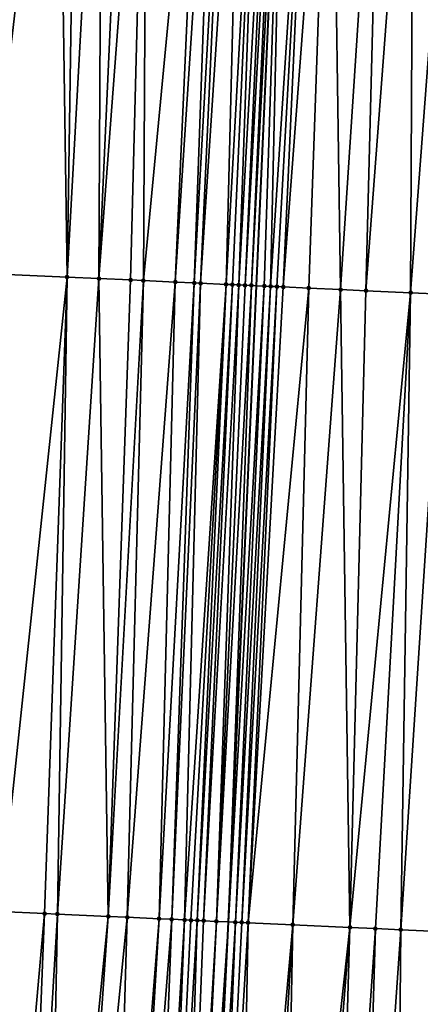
# Model space of a CAD drawing. Header units: feet. Extents: x 2004186 to 2014793, y 836912 to 864902.
# Tile 298 of 974: x 2010725 to 2010737, y 845659 to 845690. Entities that reach past the tile are written whole.
import ezdxf

# ---------------------------------------------------------------- set-up
doc = ezdxf.new("R2010")
doc.units = ezdxf.units.FT
doc.header["$LTSCALE"] = 100
doc.header["$MEASUREMENT"] = 0
for name, color, linetype, lineweight in [('GPL_Skip Line', 2, 'Continuous', 40), ('Road Shots', 4, 'Continuous', 200), ('Road X-Section', 30, 'Continuous', 13)]:
    doc.layers.add(name, color=color, linetype=linetype, lineweight=lineweight)
doc.layers.add('I-77 SB_MM21-27-Surface-TIN', color=7, linetype='Continuous')

msp = doc.modelspace()

# ---------------------------------------------------------------- linework, layer by layer
at = {"layer": 'GPL_Skip Line'}
msp.add_polyline3d([(2010720.8504467, 845482.1082827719, 423.452665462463), (2010722.03700371, 845502.0505677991, 423.5822297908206), (2010723.18372702, 845522.016981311, 423.7154818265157), (2010724.330414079, 845541.9827636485, 423.8867341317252), (2010725.483367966, 845561.9555772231, 424.0444774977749), (2010726.651727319, 845581.9317195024, 424.1874303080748), (2010727.828989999, 845601.896117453, 424.3596756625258), (2010729.006278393, 845621.8609514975, 424.4757996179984), (2010730.11752413, 845641.7574909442, 424.6070502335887), (2010731.081970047, 845661.6407535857, 424.7523510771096), (2010731.966562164, 845681.6201051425, 424.8907261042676), (2010732.851164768, 845701.5996935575, 425.0427849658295), (2010733.673271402, 845721.480728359, 425.1797850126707), (2010734.369297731, 845741.3621570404, 425.2682750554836), (2010735.00175465, 845761.3516280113, 425.4473056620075), (2010735.63421341, 845781.3411571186, 425.6421618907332)], dxfattribs=at)
at = {"layer": 'I-77 SB_MM21-27-Surface-TIN', "color": 128, "linetype": 'ByBlock', "lineweight": -2}
for points in [[(2010723.41334816, 845682.0091961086, 424.6602802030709), (2010725.316739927, 845701.9426299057, 424.8213835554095), (2010724.517569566, 845701.9790551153, 424.7919211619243)], [(2010723.41334816, 845682.0091961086, 424.6602802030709), (2010725.716325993, 845701.9244368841, 424.833779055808), (2010725.316739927, 845701.9426299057, 424.8213835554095)], [(2010726.01066345, 845681.8910708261, 424.7268309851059), (2010725.716325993, 845701.9244368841, 424.833779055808), (2010723.41334816, 845682.0091961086, 424.6602802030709)], [(2010726.01066345, 845681.8910708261, 424.7268309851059), (2010726.315706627, 845701.8971812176, 424.8483330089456), (2010725.716325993, 845701.9244368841, 424.833779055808)], [(2010726.01066345, 845681.8910708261, 424.7268309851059), (2010727.114880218, 845701.8608273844, 424.8692822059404), (2010726.315706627, 845701.8971812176, 424.8483330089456)], [(2010727.009631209, 845681.8456455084, 424.7515155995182), (2010727.114880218, 845701.8608273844, 424.8692822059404), (2010726.01066345, 845681.8910708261, 424.7268309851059)], [(2010727.009631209, 845681.8456455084, 424.7515155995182), (2010727.91405301, 845701.8244558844, 424.8923385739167), (2010727.114880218, 845701.8608273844, 424.8692822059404)], [(2010727.009631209, 845681.8456455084, 424.7515155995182), (2010728.513430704, 845701.7971352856, 424.9146371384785), (2010727.91405301, 845701.8244558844, 424.8923385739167)], [(2010728.008596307, 845681.8001614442, 424.7833584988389), (2010728.513430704, 845701.7971352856, 424.9146371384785), (2010727.009631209, 845681.8456455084, 424.7515155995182)], [(2010728.408183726, 845681.78199829, 424.7923827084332), (2010728.513430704, 845701.7971352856, 424.9146371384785), (2010728.008596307, 845681.8001614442, 424.7833584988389)], [(2010728.408183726, 845681.78199829, 424.7923827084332), (2010730.31156846, 845701.7152767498, 424.9692167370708), (2010728.513430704, 845701.7971352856, 424.9146371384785)], [(2010729.407150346, 845681.7365478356, 424.8201302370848), (2010730.31156846, 845701.7152767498, 424.9692167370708), (2010728.408183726, 845681.78199829, 424.7923827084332)], [(2010729.407150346, 845681.7365478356, 424.8201302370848), (2010730.711153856, 845701.6970689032, 424.9833804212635), (2010730.31156846, 845701.7152767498, 424.9692167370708)], [(2010730.006528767, 845681.7092433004, 424.840953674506), (2010730.711153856, 845701.6970689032, 424.9833804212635), (2010729.407150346, 845681.7365478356, 424.8201302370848)], [(2010730.006528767, 845681.7092433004, 424.840953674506), (2010731.110740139, 845701.6788806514, 424.9952069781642), (2010730.711153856, 845701.6970689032, 424.9833804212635)], [(2010730.206322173, 845681.7001550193, 424.8462826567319), (2010731.110740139, 845701.6788806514, 424.9952069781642), (2010730.006528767, 845681.7092433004, 424.840953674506)], [(2010730.206322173, 845681.7001550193, 424.8462826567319), (2010731.510325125, 845701.6606637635, 425.0104490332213), (2010731.110740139, 845701.6788806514, 424.9952069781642)], [(2010731.005492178, 845681.6637219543, 424.8773393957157), (2010731.510325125, 845701.6606637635, 425.0104490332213), (2010730.206322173, 845681.7001550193, 424.8462826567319)], [(2010731.005492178, 845681.6637219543, 424.8773393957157), (2010732.109705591, 845701.6334044, 425.0254439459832), (2010731.510325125, 845701.6606637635, 425.0104490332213)], [(2010731.205285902, 845681.654640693, 424.8818130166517), (2010732.109705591, 845701.6334044, 425.0254439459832), (2010731.005492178, 845681.6637219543, 424.8773393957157)], [(2010731.405080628, 845681.6455815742, 424.8835885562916), (2010732.109705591, 845701.6334044, 425.0254439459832), (2010731.205285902, 845681.654640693, 424.8818130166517)], [(2010731.405080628, 845681.6455815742, 424.8835885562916), (2010732.509294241, 845701.6152684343, 425.0310342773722), (2010732.109705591, 845701.6334044, 425.0254439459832)], [(2010731.604876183, 845681.6365407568, 424.8831340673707), (2010732.509294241, 845701.6152684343, 425.0310342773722), (2010731.405080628, 845681.6455815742, 424.8835885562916)], [(2010731.604876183, 845681.6365407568, 424.8831340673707), (2010732.709087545, 845701.6061779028, 425.0365188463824), (2010732.509294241, 845701.6152684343, 425.0310342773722)], [(2010731.804670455, 845681.6274716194, 424.88613040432), (2010732.709087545, 845701.6061779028, 425.0365188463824), (2010731.604876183, 845681.6365407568, 424.8831340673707)], [(2010731.804670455, 845681.6274716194, 424.88613040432), (2010732.851164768, 845701.5996935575, 425.0427849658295), (2010732.709087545, 845701.6061779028, 425.0365188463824)], [(2010731.804670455, 845681.6274716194, 424.88613040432), (2010731.966562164, 845681.6201051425, 424.8907261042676), (2010732.851164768, 845701.5996935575, 425.0427849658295)], [(2010732.204257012, 845681.609289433, 424.8974736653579), (2010732.851164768, 845701.5996935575, 425.0427849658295), (2010731.966562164, 845681.6201051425, 424.8907261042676)], [(2010732.404049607, 845681.6001832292, 424.9049865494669), (2010732.851164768, 845701.5996935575, 425.0427849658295), (2010732.204257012, 845681.609289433, 424.8974736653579)], [(2010732.404049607, 845681.6001832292, 424.9049865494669), (2010733.708047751, 845701.5605857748, 425.0805766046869), (2010732.851164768, 845701.5996935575, 425.0427849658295)], [(2010732.603841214, 845681.591055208, 424.9151578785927), (2010733.708047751, 845701.5605857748, 425.0805766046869), (2010732.404049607, 845681.6001832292, 424.9049865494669)], [(2010732.803633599, 845681.5819443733, 424.9232350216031), (2010733.708047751, 845701.5605857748, 425.0805766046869), (2010732.603841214, 845681.591055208, 424.9151578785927)], [(2010732.803633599, 845681.5819443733, 424.9232350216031), (2010734.307426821, 845701.5332955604, 425.0992511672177), (2010733.708047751, 845701.5605857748, 425.0805766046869)], [(2010733.602807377, 845681.5455946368, 424.9441381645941), (2010734.307426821, 845701.5332955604, 425.0992511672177), (2010732.803633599, 845681.5819443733, 424.9232350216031)], [(2010734.601777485, 845681.500221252, 424.9624947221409), (2010734.307426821, 845701.5332955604, 425.0992511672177), (2010733.602807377, 845681.5455946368, 424.9441381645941)], [(2010734.601777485, 845681.500221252, 424.9624947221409), (2010735.905774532, 845701.4605995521, 425.1397591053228), (2010734.307426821, 845701.5332955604, 425.0992511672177)], [(2010735.400952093, 845681.4638898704, 424.9811612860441), (2010735.905774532, 845701.4605995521, 425.1397591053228), (2010734.601777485, 845681.500221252, 424.9624947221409)], [(2010735.400952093, 845681.4638898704, 424.9811612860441), (2010736.904742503, 845701.4151789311, 425.163360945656), (2010735.905774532, 845701.4605995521, 425.1397591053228)], [(2010736.799505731, 845681.4002673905, 425.0190140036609), (2010736.904742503, 845701.4151789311, 425.163360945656), (2010735.400952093, 845681.4638898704, 424.9811612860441)], [(2010736.799505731, 845681.4002673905, 425.0190140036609), (2010738.303294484, 845701.3515198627, 425.2047762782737), (2010736.904742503, 845701.4151789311, 425.163360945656)], [(2010737.798471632, 845681.354801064, 425.0486955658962), (2010738.303294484, 845701.3515198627, 425.2047762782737), (2010736.799505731, 845681.4002673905, 425.0190140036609)], [(2010726.01066345, 845681.8910708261, 424.7268309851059), (2010723.41334816, 845682.0091961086, 424.6602802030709), (2010723.907492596, 845661.9670416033, 424.5704183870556)], [(2010726.01066345, 845681.8910708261, 424.7268309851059), (2010723.907492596, 845661.9670416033, 424.5704183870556), (2010725.306050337, 845661.903509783, 424.5970444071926)], [(2010726.01066345, 845681.8910708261, 424.7268309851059), (2010725.306050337, 845661.903509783, 424.5970444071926), (2010725.705637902, 845661.8853498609, 424.6056168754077)], [(2010727.009631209, 845681.8456455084, 424.7515155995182), (2010726.01066345, 845681.8910708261, 424.7268309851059), (2010725.705637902, 845661.8853498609, 424.6056168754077)], [(2010727.009631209, 845681.8456455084, 424.7515155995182), (2010725.705637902, 845661.8853498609, 424.6056168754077), (2010727.303981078, 845661.8125536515, 424.6588513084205)], [(2010728.008596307, 845681.8001614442, 424.7833584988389), (2010727.009631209, 845681.8456455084, 424.7515155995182), (2010727.303981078, 845661.8125536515, 424.6588513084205)], [(2010728.408183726, 845681.78199829, 424.7923827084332), (2010728.008596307, 845681.8001614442, 424.7833584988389), (2010727.303981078, 845661.8125536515, 424.6588513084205)], [(2010728.408183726, 845681.78199829, 424.7923827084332), (2010727.303981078, 845661.8125536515, 424.6588513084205), (2010727.903360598, 845661.7852734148, 424.6765942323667)], [(2010729.407150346, 845681.7365478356, 424.8201302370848), (2010728.408183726, 845681.78199829, 424.7923827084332), (2010727.903360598, 845661.7852734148, 424.6765942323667)], [(2010729.407150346, 845681.7365478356, 424.8201302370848), (2010727.903360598, 845661.7852734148, 424.6765942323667), (2010728.90232882, 845661.7398583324, 424.6998745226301)], [(2010730.006528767, 845681.7092433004, 424.840953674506), (2010729.407150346, 845681.7365478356, 424.8201302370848), (2010728.90232882, 845661.7398583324, 424.6998745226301)], [(2010730.006528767, 845681.7092433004, 424.840953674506), (2010728.90232882, 845661.7398583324, 424.6998745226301), (2010729.301915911, 845661.7216879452, 424.7097136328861)], [(2010730.206322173, 845681.7001550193, 424.8462826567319), (2010730.006528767, 845681.7092433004, 424.840953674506), (2010729.301915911, 845661.7216879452, 424.7097136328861)], [(2010730.206322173, 845681.7001550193, 424.8462826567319), (2010729.301915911, 845661.7216879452, 424.7097136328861), (2010729.701501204, 845661.7034778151, 424.7243630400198)], [(2010731.005492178, 845681.6637219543, 424.8773393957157), (2010730.206322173, 845681.7001550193, 424.8462826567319), (2010729.701501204, 845661.7034778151, 424.7243630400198)], [(2010731.005492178, 845681.6637219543, 424.8773393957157), (2010729.701501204, 845661.7034778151, 424.7243630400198), (2010729.901294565, 845661.6943885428, 424.7297762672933)], [(2010731.005492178, 845681.6637219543, 424.8773393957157), (2010729.901294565, 845661.6943885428, 424.7297762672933), (2010730.101088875, 845661.6853202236, 424.7326534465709)], [(2010731.205285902, 845681.654640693, 424.8818130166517), (2010731.005492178, 845681.6637219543, 424.8773393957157), (2010730.101088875, 845661.6853202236, 424.7326534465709)], [(2010731.205285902, 845681.654640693, 424.8818130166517), (2010730.101088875, 845661.6853202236, 424.7326534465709), (2010730.300884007, 845661.6762700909, 424.7333294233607)], [(2010731.405080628, 845681.6455815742, 424.8835885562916), (2010731.205285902, 845681.654640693, 424.8818130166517), (2010730.300884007, 845661.6762700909, 424.7333294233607)], [(2010731.405080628, 845681.6455815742, 424.8835885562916), (2010730.300884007, 845661.6762700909, 424.7333294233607), (2010730.700471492, 845661.6581084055, 424.7421153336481)], [(2010731.604876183, 845681.6365407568, 424.8831340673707), (2010731.405080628, 845681.6455815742, 424.8835885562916), (2010730.700471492, 845661.6581084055, 424.7421153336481)], [(2010731.804670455, 845681.6274716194, 424.88613040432), (2010731.604876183, 845681.6365407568, 424.8831340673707), (2010730.700471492, 845661.6581084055, 424.7421153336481)], [(2010731.804670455, 845681.6274716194, 424.88613040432), (2010730.700471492, 845661.6581084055, 424.7421153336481), (2010731.081970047, 845661.6407535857, 424.7523510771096)], [(2010731.804670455, 845681.6274716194, 424.88613040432), (2010731.081970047, 845661.6407535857, 424.7523510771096), (2010731.966562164, 845681.6201051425, 424.8907261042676)], [(2010732.204257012, 845681.609289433, 424.8974736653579), (2010731.966562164, 845681.6201051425, 424.8907261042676), (2010731.081970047, 845661.6407535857, 424.7523510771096)], [(2010732.204257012, 845681.609289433, 424.8974736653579), (2010731.081970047, 845661.6407535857, 424.7523510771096), (2010731.299851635, 845661.630841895, 424.7581969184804)], [(2010732.404049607, 845681.6001832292, 424.9049865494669), (2010732.204257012, 845681.609289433, 424.8974736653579), (2010731.299851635, 845661.630841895, 424.7581969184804)], [(2010732.404049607, 845681.6001832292, 424.9049865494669), (2010731.299851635, 845661.630841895, 424.7581969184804), (2010731.499643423, 845661.6217178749, 424.7678158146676)], [(2010732.603841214, 845681.591055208, 424.9151578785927), (2010732.404049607, 845681.6001832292, 424.9049865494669), (2010731.499643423, 845661.6217178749, 424.7678158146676)], [(2010732.603841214, 845681.591055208, 424.9151578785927), (2010731.499643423, 845661.6217178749, 424.7678158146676), (2010731.6994367, 845661.6126267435, 424.7734540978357)], [(2010732.803633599, 845681.5819443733, 424.9232350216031), (2010732.603841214, 845681.591055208, 424.9151578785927), (2010731.6994367, 845661.6126267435, 424.7734540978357)], [(2010733.602807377, 845681.5455946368, 424.9441381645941), (2010732.803633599, 845681.5819443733, 424.9232350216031), (2010731.6994367, 845661.6126267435, 424.7734540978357)], [(2010733.602807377, 845681.5455946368, 424.9441381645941), (2010731.6994367, 845661.6126267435, 424.7734540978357), (2010733.097996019, 845661.5491297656, 424.7958629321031)], [(2010734.601777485, 845681.500221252, 424.9624947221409), (2010733.602807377, 845681.5455946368, 424.9441381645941), (2010733.097996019, 845661.5491297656, 424.7958629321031)], [(2010734.601777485, 845681.500221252, 424.9624947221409), (2010733.097996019, 845661.5491297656, 424.7958629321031), (2010734.896139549, 845661.4673987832, 424.8358108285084)], [(2010735.400952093, 845681.4638898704, 424.9811612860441), (2010734.601777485, 845681.500221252, 424.9624947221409), (2010734.896139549, 845661.4673987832, 424.8358108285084)], [(2010736.799505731, 845681.4002673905, 425.0190140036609), (2010735.400952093, 845681.4638898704, 424.9811612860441), (2010734.896139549, 845661.4673987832, 424.8358108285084)], [(2010736.799505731, 845681.4002673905, 425.0190140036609), (2010734.896139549, 845661.4673987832, 424.8358108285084), (2010735.695313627, 845661.4310556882, 424.8557699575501)], [(2010736.799505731, 845681.4002673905, 425.0190140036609), (2010735.695313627, 845661.4310556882, 424.8557699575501), (2010736.494485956, 845661.3946739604, 424.8804050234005)], [(2010737.798471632, 845681.354801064, 425.0486955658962), (2010736.799505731, 845681.4002673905, 425.0190140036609), (2010736.494485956, 845661.3946739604, 424.8804050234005)], [(2010737.798471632, 845681.354801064, 425.0486955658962), (2010736.494485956, 845661.3946739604, 424.8804050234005), (2010737.693249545, 845661.340213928, 424.9037339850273)], [(2010725.306050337, 845661.903509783, 424.5970444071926), (2010723.907492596, 845661.9670416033, 424.5704183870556), (2010723.529701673, 845642.1076859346, 424.448560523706)], [(2010725.306050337, 845661.903509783, 424.5970444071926), (2010723.529701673, 845642.1076859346, 424.448560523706), (2010724.528294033, 845642.0546452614, 424.4663617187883)], [(2010725.705637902, 845661.8853498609, 424.6056168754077), (2010725.306050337, 845661.903509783, 424.5970444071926), (2010724.528294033, 845642.0546452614, 424.4663617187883)], [(2010725.705637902, 845661.8853498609, 424.6056168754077), (2010724.528294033, 845642.0546452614, 424.4663617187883), (2010725.327165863, 845642.0121738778, 424.4863161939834)], [(2010727.303981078, 845661.8125536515, 424.6588513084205), (2010725.705637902, 845661.8853498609, 424.6056168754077), (2010725.327165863, 845642.0121738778, 424.4863161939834)], [(2010727.303981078, 845661.8125536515, 424.6588513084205), (2010725.327165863, 845642.0121738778, 424.4863161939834), (2010725.92631931, 845641.9803123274, 424.5024605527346)], [(2010727.903360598, 845661.7852734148, 424.6765942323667), (2010727.303981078, 845661.8125536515, 424.6588513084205), (2010725.92631931, 845641.9803123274, 424.5024605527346)], [(2010727.903360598, 845661.7852734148, 424.6765942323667), (2010725.92631931, 845641.9803123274, 424.5024605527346), (2010727.324347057, 845641.906025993, 424.5317053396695)], [(2010728.90232882, 845661.7398583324, 424.6998745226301), (2010727.903360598, 845661.7852734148, 424.6765942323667), (2010727.324347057, 845641.906025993, 424.5317053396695)], [(2010728.90232882, 845661.7398583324, 424.6998745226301), (2010727.324347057, 845641.906025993, 424.5317053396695), (2010727.723782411, 845641.8847797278, 424.5432377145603)], [(2010729.301915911, 845661.7216879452, 424.7097136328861), (2010728.90232882, 845661.7398583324, 424.6998745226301), (2010727.723782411, 845641.8847797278, 424.5432377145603)], [(2010729.301915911, 845661.7216879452, 424.7097136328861), (2010727.723782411, 845641.8847797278, 424.5432377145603), (2010728.522652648, 845641.8422782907, 424.567612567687)], [(2010729.701501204, 845661.7034778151, 424.7243630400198), (2010729.301915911, 845661.7216879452, 424.7097136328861), (2010728.522652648, 845641.8422782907, 424.567612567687)], [(2010729.701501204, 845661.7034778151, 424.7243630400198), (2010728.522652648, 845641.8422782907, 424.567612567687), (2010728.922086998, 845641.8210130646, 424.5819338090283)], [(2010729.901294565, 845661.6943885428, 424.7297762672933), (2010729.701501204, 845661.7034778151, 424.7243630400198), (2010728.922086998, 845641.8210130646, 424.5819338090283)], [(2010730.101088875, 845661.6853202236, 424.7326534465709), (2010729.901294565, 845661.6943885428, 424.7297762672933), (2010728.922086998, 845641.8210130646, 424.5819338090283)], [(2010730.101088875, 845661.6853202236, 424.7326534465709), (2010728.922086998, 845641.8210130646, 424.5819338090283), (2010729.52124241, 845641.7891885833, 424.5926259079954)], [(2010730.300884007, 845661.6762700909, 424.7333294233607), (2010730.101088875, 845661.6853202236, 424.7326534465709), (2010729.52124241, 845641.7891885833, 424.5926259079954)], [(2010730.700471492, 845661.6581084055, 424.7421153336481), (2010730.300884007, 845661.6762700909, 424.7333294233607), (2010729.52124241, 845641.7891885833, 424.5926259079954)], [(2010730.700471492, 845661.6581084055, 424.7421153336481), (2010729.52124241, 845641.7891885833, 424.5926259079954), (2010729.720958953, 845641.7785440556, 424.6015390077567)], [(2010730.700471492, 845661.6581084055, 424.7421153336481), (2010729.720958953, 845641.7785440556, 424.6015390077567), (2010731.081970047, 845661.6407535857, 424.7523510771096)], [(2010729.720958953, 845641.7785440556, 424.6015390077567), (2010730.11752413, 845641.7574909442, 424.6070502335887), (2010731.081970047, 845661.6407535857, 424.7523510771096)], [(2010730.120396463, 845641.7573384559, 424.6070901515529), (2010731.081970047, 845661.6407535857, 424.7523510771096), (2010730.11752413, 845641.7574909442, 424.6070502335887)], [(2010731.299851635, 845661.630841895, 424.7581969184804), (2010731.081970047, 845661.6407535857, 424.7523510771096), (2010730.120396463, 845641.7573384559, 424.6070901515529)], [(2010731.299851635, 845661.630841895, 424.7581969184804), (2010730.120396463, 845641.7573384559, 424.6070901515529), (2010730.519835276, 845641.7361574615, 424.6090222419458)], [(2010731.499643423, 845661.6217178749, 424.7678158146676), (2010731.299851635, 845661.630841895, 424.7581969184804), (2010730.519835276, 845641.7361574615, 424.6090222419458)], [(2010731.6994367, 845661.6126267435, 424.7734540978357), (2010731.499643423, 845661.6217178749, 424.7678158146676), (2010730.519835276, 845641.7361574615, 424.6090222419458)], [(2010731.6994367, 845661.6126267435, 424.7734540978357), (2010730.519835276, 845641.7361574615, 424.6090222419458), (2010731.31871053, 845641.6937506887, 424.619473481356)], [(2010733.097996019, 845661.5491297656, 424.7958629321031), (2010731.6994367, 845661.6126267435, 424.7734540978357), (2010731.31871053, 845641.6937506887, 424.619473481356)], [(2010733.097996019, 845661.5491297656, 424.7958629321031), (2010731.31871053, 845641.6937506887, 424.619473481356), (2010731.917866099, 845641.6619291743, 424.6297292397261)], [(2010733.097996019, 845661.5491297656, 424.7958629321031), (2010731.917866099, 845641.6619291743, 424.6297292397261), (2010732.716734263, 845641.6193886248, 424.6598568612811)], [(2010734.896139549, 845661.4673987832, 424.8358108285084), (2010733.097996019, 845661.5491297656, 424.7958629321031), (2010732.716734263, 845641.6193886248, 424.6598568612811)], [(2010734.896139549, 845661.4673987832, 424.8358108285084), (2010732.716734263, 845641.6193886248, 424.6598568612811), (2010733.31588766, 845641.5875261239, 424.6761410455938)], [(2010734.896139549, 845661.4673987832, 424.8358108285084), (2010733.31588766, 845641.5875261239, 424.6761410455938), (2010734.314478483, 845641.5344564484, 424.6982080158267)], [(2010735.695313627, 845661.4310556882, 424.8557699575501), (2010734.896139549, 845661.4673987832, 424.8358108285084), (2010734.314478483, 845641.5344564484, 424.6982080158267)], [(2010735.695313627, 845661.4310556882, 424.8557699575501), (2010734.314478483, 845641.5344564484, 424.6982080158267), (2010735.11335012, 845641.491981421, 424.718698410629)], [(2010736.494485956, 845661.3946739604, 424.8804050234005), (2010735.695313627, 845661.4310556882, 424.8557699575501), (2010735.11335012, 845641.491981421, 424.718698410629)], [(2010736.494485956, 845661.3946739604, 424.8804050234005), (2010735.11335012, 845641.491981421, 424.718698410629), (2010736.311660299, 845641.4283202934, 424.741871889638)], [(2010737.693249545, 845661.340213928, 424.9037339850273), (2010736.494485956, 845661.3946739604, 424.8804050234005), (2010736.311660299, 845641.4283202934, 424.741871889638)], [(2010737.693249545, 845661.340213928, 424.9037339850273), (2010736.311660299, 845641.4283202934, 424.741871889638), (2010737.31025173, 845641.3752620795, 424.7622530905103)]]:
    msp.add_3dface(points, dxfattribs=at)
at = {"layer": 'Road Shots', "lineweight": 100}
for p in [(2010726.01066345, 845681.8910708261, 424.7268309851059), (2010727.009631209, 845681.8456455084, 424.7515155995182), (2010728.008596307, 845681.8001614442, 424.7833584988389), (2010728.408183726, 845681.78199829, 424.7923827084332), (2010729.407150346, 845681.7365478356, 424.8201302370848), (2010730.006528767, 845681.7092433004, 424.840953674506), (2010730.206322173, 845681.7001550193, 424.8462826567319), (2010731.005492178, 845681.6637219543, 424.8773393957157), (2010731.205285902, 845681.654640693, 424.8818130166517), (2010731.405080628, 845681.6455815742, 424.8835885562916), (2010731.604876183, 845681.6365407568, 424.8831340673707), (2010731.804670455, 845681.6274716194, 424.88613040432), (2010732.204257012, 845681.609289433, 424.8974736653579), (2010732.404049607, 845681.6001832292, 424.9049865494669), (2010732.603841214, 845681.591055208, 424.9151578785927), (2010732.803633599, 845681.5819443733, 424.9232350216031), (2010733.602807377, 845681.5455946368, 424.9441381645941), (2010734.601777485, 845681.500221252, 424.9624947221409), (2010735.400952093, 845681.4638898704, 424.9811612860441), (2010736.799505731, 845681.4002673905, 425.0190140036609), (2010725.306050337, 845661.903509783, 424.5970444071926), (2010725.705637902, 845661.8853498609, 424.6056168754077), (2010727.303981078, 845661.8125536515, 424.6588513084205), (2010727.903360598, 845661.7852734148, 424.6765942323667), (2010728.90232882, 845661.7398583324, 424.6998745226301), (2010729.301915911, 845661.7216879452, 424.7097136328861), (2010729.701501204, 845661.7034778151, 424.7243630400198), (2010729.901294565, 845661.6943885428, 424.7297762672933), (2010730.101088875, 845661.6853202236, 424.7326534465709), (2010730.300884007, 845661.6762700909, 424.7333294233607), (2010730.700471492, 845661.6581084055, 424.7421153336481), (2010731.299851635, 845661.630841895, 424.7581969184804), (2010731.499643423, 845661.6217178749, 424.7678158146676), (2010731.6994367, 845661.6126267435, 424.7734540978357), (2010733.097996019, 845661.5491297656, 424.7958629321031), (2010734.896139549, 845661.4673987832, 424.8358108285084), (2010735.695313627, 845661.4310556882, 424.8557699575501), (2010736.494485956, 845661.3946739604, 424.8804050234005)]:
    msp.add_point(p, dxfattribs=at)
at = {"layer": 'Road X-Section', "extrusion": (0.04522121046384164, 0.9989432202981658, 0.00821490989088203), "elevation": 935719.1448201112, "flags": 128}
msp.add_lwpolyline([(-1970411.845378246, -7262.772511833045), (-1970413.245378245, -7262.7170872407), (-1970413.645378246, -7262.69951230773), (-1970414.445378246, -7262.669956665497), (-1970415.245378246, -7262.634354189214), (-1970416.045378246, -7262.607610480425), (-1970416.445378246, -7262.596916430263), (-1970416.645378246, -7262.589271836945), (-1970417.245378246, -7262.561223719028), (-1970417.445378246, -7262.553337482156), (-1970417.645378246, -7262.548868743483), (-1970417.845378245, -7262.550150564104), (-1970418.045378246, -7262.556007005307), (-1970418.245378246, -7262.557386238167), (-1970418.445378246, -7262.55169851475), (-1970418.845378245, -7262.530661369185), (-1970419.645378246, -7262.503922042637), (-1970420.645378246, -7262.480243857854), (-1970421.045378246, -7262.468069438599), (-1970421.445378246, -7262.454296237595), (-1970421.845378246, -7262.442440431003), (-1970422.245378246, -7262.433233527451), (-1970424.845378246, -7262.366680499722), (-1970425.845378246, -7262.341995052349), (-1970426.845378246, -7262.310151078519), (-1970427.245378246, -7262.301126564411), (-1970428.245378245, -7262.273378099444), (-1970428.845378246, -7262.252553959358), (-1970429.045378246, -7262.247224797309), (-1970429.845378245, -7262.216167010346), (-1970430.045378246, -7262.21169323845), (-1970430.245378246, -7262.209917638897), (-1970430.445378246, -7262.210372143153), (-1970430.645378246, -7262.207375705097), (-1970431.045378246, -7262.196032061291), (-1970431.245378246, -7262.188518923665), (-1970431.445378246, -7262.178347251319), (-1970431.645378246, -7262.170269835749), (-1970432.445378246, -7262.149365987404), (-1970433.445378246, -7262.131008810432), (-1970434.245378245, -7262.112341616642), (-1970435.645378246, -7262.074487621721), (-1970436.645378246, -7262.044805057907), (-1970437.245378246, -7262.03229239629), (-1970437.645378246, -7262.025107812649), (-1970438.445378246, -7262.002727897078), (-1970439.645378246, -7261.973871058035), (-1970440.245378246, -7261.955817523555), (-1970441.245378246, -7261.920944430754), (-1970442.045378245, -7261.901603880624), (-1970442.445378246, -7261.893220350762), (-1970442.645378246, -7261.883302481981), (-1970442.845378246, -7261.876854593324), (-1970443.045378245, -7261.873449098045), (-1970443.245378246, -7261.872051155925), (-1970446.245378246, -7261.785713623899), (-1970446.645378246, -7261.771866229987), (-1970447.045378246, -7261.759647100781), (-1970447.845378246, -7261.735634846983), (-1970448.845378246, -7261.707269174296), (-1970449.845378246, -7261.680706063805), (-1970450.845378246, -7261.652983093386), (-1970453.445378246, -7261.585700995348), (-1970453.845378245, -7261.577987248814), (-1970454.045378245, -7261.57250624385), (-1970454.245378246, -7261.571557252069), (-1970454.445378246, -7261.573128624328), (-1970454.645378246, -7261.56959615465), (-1970454.845378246, -7261.551408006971), (-1970455.045378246, -7261.528566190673), (-1970455.245378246, -7261.511157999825), (-1970455.445378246, -7261.501446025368), (-1970455.845378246, -7261.504746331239), (-1970456.045378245, -7261.501114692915), (-1970456.645378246, -7261.479903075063), (-1970456.845378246, -7261.46932336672), (-1970457.045378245, -7261.455384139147), (-1970457.245378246, -7261.443705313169), (-1970458.645378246, -7261.407921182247), (-1970459.645378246, -7261.380013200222), (-1970461.245378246, -7261.333871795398)], dxfattribs=at)
at = {"layer": 'Road X-Section', "extrusion": (0.04522119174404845, 0.9989427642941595, 0.00827027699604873), "elevation": 935698.745695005, "flags": 128}
msp.add_lwpolyline([(-1970411.643580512, -7314.540670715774), (-1970412.043580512, -7314.524581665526), (-1970413.043580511, -7314.486101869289), (-1970414.043580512, -7314.449990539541), (-1970415.043580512, -7314.408744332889), (-1970415.443580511, -7314.39004029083), (-1970415.643580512, -7314.382800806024), (-1970416.043580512, -7314.378712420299), (-1970416.243580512, -7314.373130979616), (-1970416.443580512, -7314.362847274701), (-1970417.043580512, -7314.321408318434), (-1970417.243580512, -7314.309264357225), (-1970417.443580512, -7314.305702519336), (-1970417.643580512, -7314.30708564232), (-1970417.843580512, -7314.313360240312), (-1970418.043580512, -7314.324568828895), (-1970418.243580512, -7314.328190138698), (-1970418.443580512, -7314.316162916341), (-1970418.643580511, -7314.299868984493), (-1970418.843580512, -7314.28840494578), (-1970419.243580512, -7314.27646086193), (-1970420.643580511, -7314.243067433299), (-1970421.443580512, -7314.220398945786), (-1970422.443580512, -7314.196078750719), (-1970423.643580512, -7314.167532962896), (-1970425.043580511, -7314.140906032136), (-1970425.443580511, -7314.132333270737), (-1970427.043580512, -7314.079097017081), (-1970427.643580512, -7314.061353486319), (-1970428.643580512, -7314.038072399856), (-1970429.043580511, -7314.028232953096), (-1970429.443580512, -7314.013583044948), (-1970429.643580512, -7314.008169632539), (-1970429.843580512, -7314.00529235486), (-1970430.043580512, -7314.004616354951), (-1970430.443580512, -7313.995830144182), (-1970431.043580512, -7313.979748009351), (-1970431.243580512, -7313.970128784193), (-1970431.443580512, -7313.964490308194), (-1970432.843580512, -7313.942080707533), (-1970434.643580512, -7313.902131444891), (-1970435.443580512, -7313.882171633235), (-1970436.243580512, -7313.857535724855), (-1970437.443580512, -7313.834205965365), (-1970439.243580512, -7313.787457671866), (-1970440.043580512, -7313.767353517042), (-1970441.043580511, -7313.734589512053), (-1970441.643580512, -7313.714428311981), (-1970442.043580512, -7313.703047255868), (-1970442.243580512, -7313.699742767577), (-1970442.443580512, -7313.699217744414), (-1970442.643580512, -7313.692831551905), (-1970442.843580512, -7313.684006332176), (-1970443.043580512, -7313.678462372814), (-1970443.443580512, -7313.674308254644), (-1970444.443580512, -7313.651674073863), (-1970445.843580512, -7313.611688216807), (-1970446.243580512, -7313.598358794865), (-1970446.843580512, -7313.576205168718), (-1970447.843580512, -7313.54724930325), (-1970450.043580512, -7313.489199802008), (-1970451.043580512, -7313.463280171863), (-1970452.043580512, -7313.432754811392), (-1970452.843580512, -7313.41453228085), (-1970453.443580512, -7313.404094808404), (-1970453.643580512, -7313.402855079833), (-1970454.043580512, -7313.395904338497), (-1970454.243580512, -7313.394653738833), (-1970454.443580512, -7313.397975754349), (-1970454.643580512, -7313.396635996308), (-1970454.843580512, -7313.376303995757), (-1970455.043580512, -7313.351748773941), (-1970455.243580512, -7313.33584129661), (-1970455.443580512, -7313.329109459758), (-1970455.643580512, -7313.33234399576), (-1970455.843580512, -7313.328415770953), (-1970456.043580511, -7313.319961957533), (-1970456.643580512, -7313.303446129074), (-1970456.843580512, -7313.292100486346), (-1970457.043580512, -7313.276770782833), (-1970457.843580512, -7313.25456498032), (-1970458.643580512, -7313.235407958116), (-1970460.043580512, -7313.197471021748), (-1970461.443580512, -7313.162594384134)], dxfattribs=at)

doc.saveas('drawing.dxf')
